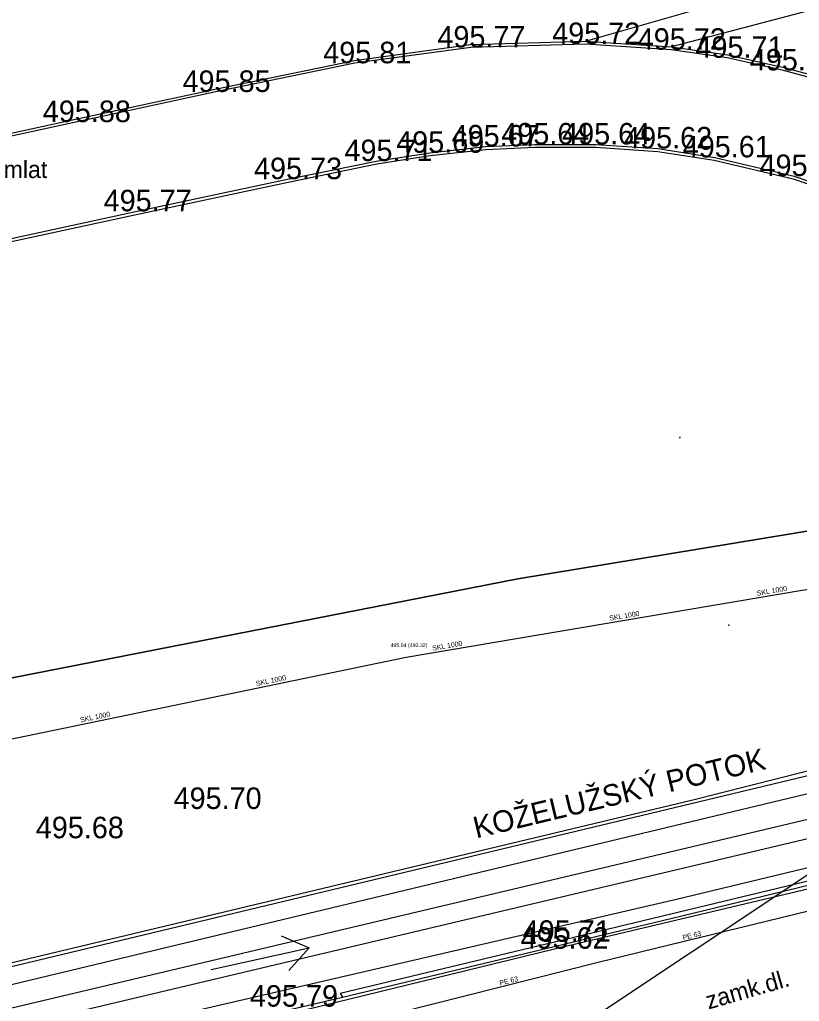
# Model space of a CAD drawing. Extents: x -669642 to -669119, y -1131006 to -1130466.
# Drawn here: x -669378.41 to -669351.24, y -1130616.3 to -1130582.09 of the extents above; entities that cross this region are included whole.
import ezdxf

# ---------------------------------------------------------------- set-up
doc = ezdxf.new("R2010")
doc.units = 0
for name, color, linetype in [('G_Bod_tecka', 7, 'Continuous'), ('G_Bod_vyska', 7, 'Continuous'), ('G_Breh_Teren', 7, 'Continuous'), ('G_Cesty_Schody', 7, 'Continuous'), ('G_Plochy_zpevnene', 7, 'Continuous'), ('G_Popisy_Nazvy', 7, 'Continuous'), ('G_Popisy_povrchu', 7, 'Continuous'), ('G_Poznamky_odkaz', 7, 'Continuous'), ('G_Vyskopis-bod_terenu', 7, 'Continuous'), ('G_Z_ELsilove_podz_kotovane', 7, 'Continuous'), ('G_Z_KANAL_podz_kotovane', 7, 'Continuous'), ('G_Z_SPOJE_nadz_kotovane', 7, 'Continuous'), ('G_Z_SPOJE_podz_kotovane', 7, 'Continuous'), ('G_Zabradli_Svodidla', 7, 'Continuous'), ('Vrstva 12', 7, 'Continuous'), ('Vrstva 2', 7, 'Continuous'), ('Vrstva 21', 7, 'Continuous'), ('Vrstva 3', 7, 'Continuous'), ('Vrstva 8', 7, 'Continuous')]:
    doc.layers.add(name, color=color, linetype=linetype)

msp = doc.modelspace()

# ---------------------------------------------------------------- linework, layer by layer
at = {"layer": 'G_Bod_tecka'}
for p, q in [((-669358.7, -1130582.94), (-669358.7, -1130582.94)), ((-669362.69, -1130583.06), (-669362.69, -1130583.06)), ((-669355.71, -1130583.14), (-669355.71, -1130583.14)), ((-669366.73, -1130583.61), (-669366.73, -1130583.61)), ((-669353.76, -1130583.42), (-669353.76, -1130583.42)), ((-669351.8, -1130583.86), (-669351.8, -1130583.86)), ((-669371.58, -1130584.61), (-669371.58, -1130584.61)), ((-669376.45, -1130585.66), (-669376.45, -1130585.66)), ((-669364.12, -1130586.73), (-669364.12, -1130586.73)), ((-669362.18, -1130586.51), (-669362.18, -1130586.51)), ((-669360.46, -1130586.44), (-669360.46, -1130586.44)), ((-669358.33, -1130586.44), (-669358.33, -1130586.44)), ((-669356.17, -1130586.58), (-669356.17, -1130586.58)), ((-669365.99, -1130587.02), (-669365.99, -1130587.02)), ((-669354.19, -1130586.89), (-669354.19, -1130586.89)), ((-669369.08, -1130587.65), (-669369.08, -1130587.65)), ((-669351.43, -1130587.54), (-669351.43, -1130587.54)), ((-669374.32, -1130588.77), (-669374.32, -1130588.77)), ((-669371.86, -1130609.6), (-669371.86, -1130609.6)), ((-669376.67, -1130610.62), (-669376.67, -1130610.62)), ((-669359.78, -1130614.23), (-669359.78, -1130614.23)), ((-669359.78, -1130614.47), (-669359.78, -1130614.47))]:
    msp.add_line(p, q, dxfattribs=at)
at = {"layer": 'G_Breh_Teren'}
for p, q in [((-669348.63, -1130609.42), (-669399.78, -1130621.54)), ((-669348.48, -1130610.05), (-669399.67, -1130622.18))]:
    msp.add_line(p, q, dxfattribs=at)
at = {"layer": 'G_Cesty_Schody'}
for p, q in [((-669371.58, -1130584.61), (-669376.45, -1130585.66)), ((-669376.45, -1130585.66), (-669383.32, -1130587.15)), ((-669374.32, -1130588.77), (-669369.08, -1130587.65)), ((-669380.82, -1130590.17), (-669374.32, -1130588.77)), ((-669355.39, -1130613.33), (-669348.04, -1130611.56)), ((-669359.74, -1130614.38), (-669355.39, -1130613.33))]:
    msp.add_line(p, q, dxfattribs=at)
for points in [[(-669358.7, -1130582.84), (-669349.67, -1130580.25), (-669339.37, -1130577.97), (-669326.4, -1130576.61), (-669318.76, -1130575.62), (-669310, -1130574.07), (-669303.88, -1130572.02)], [(-669304.34, -1130573.59), (-669307.38, -1130574.36), (-669315.15, -1130576.14), (-669322.53, -1130577.09), (-669335.09, -1130578.61), (-669345.89, -1130580.45), (-669355.7, -1130583.04)], [(-669344.27, -1130586.54), (-669347.99, -1130585.05), (-669349.9, -1130584.37), (-669351.8, -1130583.86), (-669353.76, -1130583.42), (-669355.71, -1130583.14), (-669358.7, -1130582.94), (-669362.69, -1130583.06), (-669366.73, -1130583.61), (-669371.58, -1130584.61)], [(-669369.08, -1130587.65), (-669365.99, -1130587.02), (-669364.12, -1130586.73), (-669362.18, -1130586.51), (-669360.46, -1130586.44), (-669358.33, -1130586.44), (-669356.17, -1130586.58), (-669354.19, -1130586.89), (-669351.43, -1130587.54), (-669349.38, -1130588.24), (-669346.6, -1130589.35), (-669343.84, -1130590.51), (-669341.06, -1130591.69)], [(-669367.25, -1130616.02), (-669367.16, -1130616.16), (-669359.74, -1130614.38)]]:
    msp.add_lwpolyline(points, dxfattribs=at)
at = {"layer": 'G_Plochy_zpevnene'}
for p, q in [((-669383.34, -1130587.05), (-669376.47, -1130585.56)), ((-669374.3, -1130588.87), (-669369.06, -1130587.75)), ((-669380.8, -1130590.27), (-669374.3, -1130588.87)), ((-669348.97, -1130607.97), (-669393.61, -1130618.67)), ((-669393.49, -1130619.26), (-669348.84, -1130608.56)), ((-669355.52, -1130612.74), (-669348.26, -1130611)), ((-669359.78, -1130614.23), (-669348.08, -1130611.41)), ((-669401.89, -1130623.48), (-669355.52, -1130612.74)), ((-669369.18, -1130616.64), (-669367.16, -1130616.16))]:
    msp.add_line(p, q, dxfattribs=at)
for points in [[(-669376.47, -1130585.56), (-669371.6, -1130584.51), (-669366.75, -1130583.51), (-669362.7, -1130582.96), (-669358.7, -1130582.84), (-669355.7, -1130583.04), (-669353.74, -1130583.32), (-669351.78, -1130583.76), (-669349.87, -1130584.27), (-669347.95, -1130584.96)], [(-669369.06, -1130587.75), (-669365.97, -1130587.12), (-669364.11, -1130586.83), (-669362.17, -1130586.61), (-669360.46, -1130586.54), (-669358.33, -1130586.54), (-669356.18, -1130586.68), (-669354.21, -1130586.99), (-669351.46, -1130587.64), (-669349.41, -1130588.33), (-669346.64, -1130589.44), (-669343.88, -1130590.6), (-669341.1, -1130591.78)], [(-669367.25, -1130616.02), (-669359.78, -1130614.23)]]:
    msp.add_lwpolyline(points, dxfattribs=at)
at = {"layer": 'G_Popisy_Nazvy'}
for points in [[(-669369.302, -1130614.02), (-669368.32, -1130614.44)], [(-669371.739, -1130615.19), (-669368.32, -1130614.44)], [(-669368.32, -1130614.44), (-669369.036, -1130615.233)]]:
    msp.add_lwpolyline(points, dxfattribs=at)
at = {"layer": 'G_Vyskopis-bod_terenu'}
for p, q in [((-669355.42, -1130596.65), (-669355.4, -1130596.65)), ((-669355.41, -1130596.635), (-669355.41, -1130596.65)), ((-669355.41, -1130596.665), (-669355.41, -1130596.65)), ((-669353.71, -1130603.19), (-669353.69, -1130603.19)), ((-669353.7, -1130603.175), (-669353.7, -1130603.19)), ((-669353.7, -1130603.205), (-669353.7, -1130603.19))]:
    msp.add_line(p, q, dxfattribs=at)
at = {"layer": 'G_Z_ELsilove_podz_kotovane'}
msp.add_lwpolyline([(-669302.41, -1130594.34), (-669308.043, -1130595.433), (-669309.556, -1130595.075), (-669310.426, -1130592.947), (-669311.813, -1130593.133), (-669314.669, -1130594.062), (-669321.231, -1130595.479), (-669332.462, -1130596.943), (-669347.246, -1130599.3), (-669361.05, -1130601.573), (-669379.16, -1130605.127)], dxfattribs=at)
at = {"layer": 'G_Z_KANAL_podz_kotovane'}
for p, q in [((-669364.94, -1130604.31), (-669327.79, -1130598.03)), ((-669403.76, -1130612.35), (-669364.94, -1130604.31))]:
    msp.add_line(p, q, dxfattribs=at)
msp.add_lwpolyline([(-669297.24, -1130603.09), (-669298.05, -1130602.99), (-669299.58, -1130603.49), (-669318.15, -1130605.49), (-669338.13, -1130610.04), (-669358.26, -1130614.95), (-669377.9, -1130619.91), (-669396.08, -1130624.4), (-669396.67, -1130624.98), (-669397.62, -1130625.22), (-669398.32, -1130624.92), (-669403.62, -1130625.69)], dxfattribs=at)
at = {"layer": 'G_Z_SPOJE_nadz_kotovane'}
msp.add_lwpolyline([(-669374.41, -1130627.52), (-669335.65, -1130601.68), (-669301.39, -1130595.67), (-669297.16, -1130573.48)], dxfattribs=at)
at = {"layer": 'G_Z_SPOJE_podz_kotovane'}
for points in [[(-669379.16, -1130605.127), (-669361.05, -1130601.573), (-669347.246, -1130599.3), (-669332.462, -1130596.943), (-669321.231, -1130595.479), (-669314.669, -1130594.062), (-669311.813, -1130593.133), (-669310.426, -1130592.947), (-669309.556, -1130595.075), (-669308.043, -1130595.433), (-669302.403, -1130594.347), (-669301.134, -1130594.102)], [(-669379.16, -1130605.127), (-669361.05, -1130601.573), (-669347.246, -1130599.3), (-669332.462, -1130596.943), (-669321.231, -1130595.479), (-669314.669, -1130594.062), (-669311.813, -1130593.133), (-669310.426, -1130592.947), (-669309.556, -1130595.075), (-669308.043, -1130595.433), (-669301.134, -1130594.102)]]:
    msp.add_lwpolyline(points, dxfattribs=at)
at = {"layer": 'G_Zabradli_Svodidla'}
for p, q in [((-669359.78, -1130614.47), (-669348.05, -1130611.7)), ((-669373.21, -1130617.75), (-669359.78, -1130614.47))]:
    msp.add_line(p, q, dxfattribs=at)
msp.add_lwpolyline([(-669348.92, -1130607.79), (-669349.08, -1130607.81), (-669354.95, -1130609.29), (-669392.88, -1130618.35)], dxfattribs=at)
at = {"layer": 'Vrstva 12'}
for p, q in [((-669364.94, -1130604.31), (-669327.79, -1130598.03)), ((-669403.76, -1130612.35), (-669364.94, -1130604.31))]:
    msp.add_line(p, q, dxfattribs=at)
at = {"layer": 'Vrstva 21'}
msp.add_lwpolyline([(-669297.24, -1130603.09), (-669298.05, -1130602.99), (-669299.58, -1130603.49), (-669318.15, -1130605.49), (-669338.13, -1130610.04), (-669358.26, -1130614.95), (-669377.9, -1130619.91), (-669396.08, -1130624.4), (-669396.67, -1130624.98), (-669397.62, -1130625.22), (-669398.32, -1130624.92), (-669403.622, -1130625.686)], dxfattribs=at)
at = {"layer": 'Vrstva 8'}
msp.add_line((-669364.94, -1130604.31), (-669364.94, -1130604.31), dxfattribs=at)

# ---------------------------------------------------------------- texts
at = {"layer": 'G_Bod_vyska'}
for s, p in [('495.72', (-669359.856, -1130582.94)), ('495.77', (-669363.856, -1130583.06)), ('495.72', (-669356.876, -1130583.14)), ('495.81', (-669367.834, -1130583.61)), ('495.71', (-669354.864, -1130583.42)), ('495.68', (-669352.97, -1130583.86)), ('495.85', (-669372.736, -1130584.61)), ('495.88', (-669377.606, -1130585.66)), ('495.64', (-669361.63, -1130586.44)), ('495.64', (-669359.51, -1130586.44)), ('495.69', (-669365.292, -1130586.73)), ('495.67', (-669363.36, -1130586.51)), ('495.62', (-669357.35, -1130586.58)), ('495.71', (-669367.094, -1130587.02)), ('495.61', (-669355.308, -1130586.89)), ('495.73', (-669370.246, -1130587.65)), ('495.60', (-669352.631, -1130587.54)), ('495.77', (-669375.486, -1130588.77)), ('495.70', (-669373.048, -1130609.6)), ('495.68', (-669377.85, -1130610.62)), ('495.62', (-669360.96, -1130614.47)), ('495.71', (-669360.884, -1130614.23)), ('495.79', (-669370.388, -1130616.49))]:
    msp.add_text(s, height=0.75, dxfattribs=at).set_placement(p)
at = {"layer": 'G_Popisy_povrchu'}
msp.add_text('mlat', height=0.6, dxfattribs=at).set_placement((-669378.967, -1130587.61))
msp.add_text('zamk.dl.', height=0.6, rotation=16.123, dxfattribs=at).set_placement((-669354.409, -1130616.591))
at = {"layer": 'G_Poznamky_odkaz'}
msp.add_text('KOŽELUŽSKÝ POTOK', height=0.75, rotation=13.4575, dxfattribs=at).set_placement((-669362.504, -1130610.629))
at = {"layer": 'Vrstva 2'}
msp.add_text('495.94 (493.32)', height=0.13163, dxfattribs=at).set_placement((-669365.487, -1130603.957))
at = {"layer": 'Vrstva 3'}
for s, rotation, p in [('SKL 1000', 9.587, (-669352.713, -1130602.171)), ('SKL 1000', 9.582, (-669357.854, -1130603.041)), ('SKL 1000', 9.587, (-669364.023, -1130604.084)), ('SKL 1000', 11.6878, (-669370.16, -1130605.319)), ('SKL 1000', 11.694, (-669376.287, -1130606.588)), ('PE 63', 13.6483, (-669355.29, -1130614.171)), ('PE 63', 14.1696, (-669361.669, -1130615.757))]:
    msp.add_text(s, height=0.1755, rotation=rotation, dxfattribs=at).set_placement(p)

doc.saveas('drawing.dxf')
